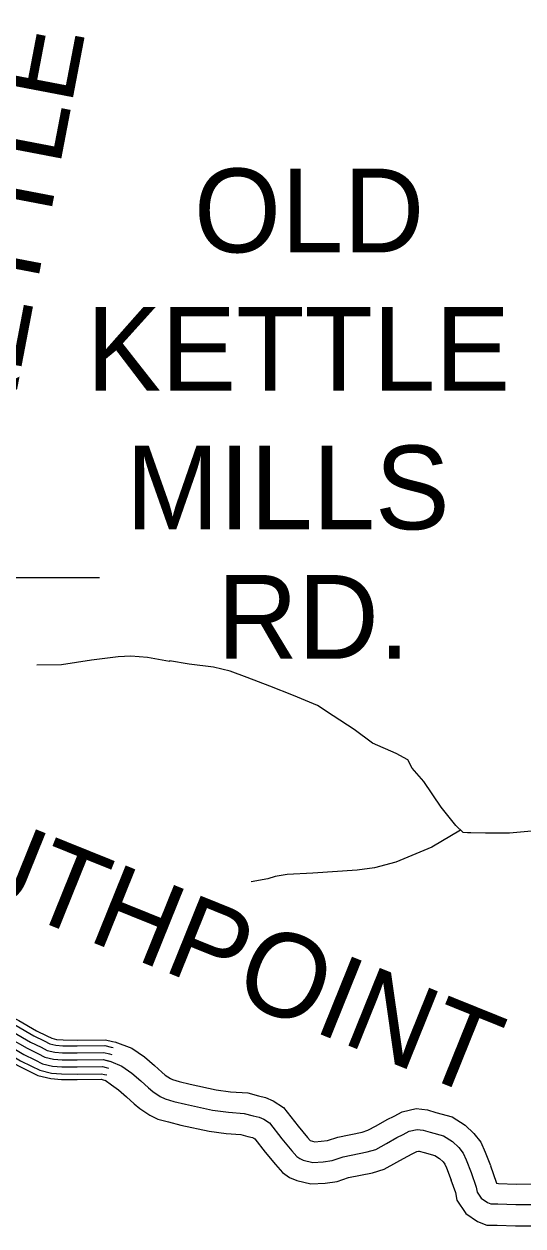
# Model space of a CAD drawing. Extents: x 1551132 to 1791609, y 378168 to 563823.
# Drawn here: x 1581739 to 1583941, y 484874 to 490182 of the extents above; entities that cross this region are included whole.
import ezdxf

# ---------------------------------------------------------------- set-up
doc = ezdxf.new("R2010")
doc.units = 0
for name, color, linetype in [('DESIGN - ROW - Right-of-Way and Easement Labels', 7, 'Continuous'), ('DESIGN - TRANSPORTATION - Text', 7, 'Continuous'), ('SURVEY - PROPERTY - Owners', 7, 'Continuous'), ('SURVEY - TRANSPORTATION - Roads', 7, 'Continuous')]:
    doc.layers.add(name, color=color, linetype=linetype)

msp = doc.modelspace()

# ---------------------------------------------------------------- linework, layer by layer
at = {"layer": 'DESIGN - ROW - Right-of-Way and Easement Labels'}
msp.add_line((1580861.686, 487737.855), (1582071.083, 487737.856), dxfattribs=at)
at = {"layer": 'DESIGN - TRANSPORTATION - Text'}
for points in [[(1583995.354, 486618.92), (1583881.323, 486608.736), (1583775.442, 486608.436), (1583711.535, 486609.461), (1583695.561, 486609.711), (1583677.619, 486612.003), (1583644.154, 486642.554), (1583579.53, 486723.622), (1583503.432, 486836.884), (1583452.442, 486895.727), (1583433.05, 486932.053), (1583381.568, 486960.887), (1583276.429, 487006.596), (1583195.481, 487065.914), (1583102.575, 487127.433), (1583033.385, 487172.559), (1582928.212, 487216.26), (1582823.007, 487257.961), (1582723.726, 487295.57), (1582648.286, 487324.787), (1582574.646, 487341.971), (1582466.998, 487355.705), (1582381.317, 487369.08), (1582381.284, 487367.08), (1582283.678, 487384.655), (1582209.854, 487389.839), (1582153.864, 487386.73), (1582035.784, 487372.622), (1581903.62, 487352.729), (1581795.714, 487350.454)], [(1583665.97, 486622.637), (1583538.731, 486546.201), (1583379.868, 486480.716), (1583285.587, 486456.215), (1583209.505, 486445.432), (1583013.535, 486432.565), (1582899.571, 486426.389), (1582847.489, 486417.222), (1582815.373, 486407.73), (1582741.05, 486394.072)]]:
    msp.add_lwpolyline(points, dxfattribs=at)
at = {"layer": 'SURVEY - PROPERTY - Owners'}
for points in [[(1581674.974, 485703.845), (1581752.197, 485658.61), (1581799.805, 485635.843), (1581830.487, 485619.959), (1581869.353, 485610.742), (1581907.277, 485608.142), (1581973.209, 485607.117), (1582087.848, 485608.593), (1582120.997, 485600.801), (1582170.629, 485580.009), (1582214.111, 485549.308), (1582253.536, 485514.665), (1582287.335, 485484.331), (1582306.751, 485467.797), (1582339.933, 485445.33), (1582362.258, 485435.022), (1582399.99, 485424.313), (1582451.747, 485411.488), (1582571.245, 485385.604), (1582641.051, 485376.504), (1582710.916, 485371.412), (1582750.715, 485360.778), (1582776.59, 485354.37), (1582796.448, 485346.053), (1582822.164, 485329.644), (1582877.004, 485258.734), (1582920.145, 485206.016), (1582942.452, 485180.507), (1582955.569, 485171.44), (1582971.46, 485165.19), (1583013.259, 485154.523), (1583058.666, 485157.615), (1583099.165, 485162.898), (1583146.706, 485178.749), (1583253.795, 485200.799), (1583291.944, 485212.208), (1583338.31, 485237.5), (1583384.7, 485264.801), (1583412.891, 485278.368), (1583439.082, 485291.969), (1583474.215, 485300.277), (1583501.114, 485297.002), (1583530.955, 485288.527), (1583590.646, 485271.585), (1583630.22, 485246.942), (1583657.786, 485220.492), (1583677.385, 485196.175)], [(1582139.338, 485687.328), (1582214.837, 485659.836), (1582270.36, 485620.635), (1582313.767, 485582.492), (1582347.042, 485552.633), (1582361.75, 485540.108), (1582384.666, 485524.591), (1582393.841, 485520.349), (1582423.29, 485511.99), (1582472.264, 485499.857), (1582586.736, 485475.064), (1582650.218, 485466.789), (1582726.049, 485461.256), (1582773.323, 485448.63), (1582805.181, 485440.739), (1582838.672, 485426.713), (1582884.262, 485397.629), (1582947.994, 485315.219), (1582989.401, 485264.618), (1583001.093, 485251.242), (1583021.601, 485246.009), (1583049.708, 485247.925), (1583078.766, 485251.717), (1583123.132, 485266.509), (1583231.612, 485288.843), (1583256.853, 485296.394), (1583293.578, 485316.427), (1583341.96, 485344.895), (1583372.317, 485359.512), (1583407.267, 485377.654), (1583469.099, 485392.279), (1583519.097, 485386.196), (1583555.73, 485375.787), (1583627.728, 485355.354), (1583686.193, 485318.944), (1583724.767, 485281.935), (1583755.392, 485243.942), (1583774.866, 485200.375), (1583796.949, 485141.348)], [(1582097.431, 485517.557), (1582124.68, 485497.023), (1582155.638, 485475.164), (1582190.929, 485444.155), (1582225.269, 485413.338), (1582249.586, 485392.629), (1582293.434, 485362.945), (1582329.425, 485346.319), (1582375.774, 485333.169), (1582430.423, 485319.627), (1582555.145, 485292.61), (1582631.526, 485282.651), (1582695.183, 485278.018), (1582727.208, 485269.459), (1582746.865, 485264.584), (1582752.557, 485262.209), (1582757.615, 485258.976), (1582803.214, 485200.016), (1582848.155, 485145.106), (1582879.196, 485109.605), (1582910.92, 485087.68), (1582942.436, 485075.279), (1583004.584, 485059.421), (1583067.974, 485063.737), (1583120.373, 485070.571), (1583171.214, 485087.521), (1583276.853, 485109.272), (1583328.427, 485124.697), (1583384.809, 485155.457), (1583429.133, 485181.541), (1583455.074, 485194.024), (1583472.157, 485202.9), (1583479.531, 485204.641), (1583482.423, 485204.291), (1583505.206, 485197.816), (1583552.105, 485184.507), (1583572.038, 485172.091), (1583588.154, 485156.623), (1583596.295, 485146.523), (1583603.62, 485130.139), (1583623.678, 485076.521)], [(1583677.385, 485196.175), (1583690.901, 485165.94), (1583711.993, 485109.564), (1583734.959, 485045.162), (1583738.609, 485023.087), (1583756.183, 484996.794), (1583783.874, 484978.352), (1583799.757, 484972.094), (1583829.731, 484971.627), (1583909.613, 484968.377), (1583989.561, 484969.127)], [(1583797.432, 485140.031), (1583823.123, 485067.98), (1583824.04, 485062.438), (1583832.281, 485062.313), (1583911.03, 485059.104), (1583991.644, 485059.863)], [(1583623.178, 485077.888), (1583643.311, 485021.445), (1583648.902, 484987.611), (1583688.251, 484928.743), (1583739.967, 484894.3), (1583781.141, 484878.075), (1583827.081, 484877.366), (1583908.138, 484874.066), (1583987.394, 484874.808)]]:
    msp.add_lwpolyline(points, dxfattribs=at)
at = {"layer": 'SURVEY - TRANSPORTATION - Roads'}
for points in [[(1581662.058, 485778.513), (1581703.932, 485758.738), (1581781.288, 485713.42), (1581827.437, 485691.353), (1581852.212, 485678.528), (1581878.686, 485672.252), (1581909.877, 485670.111), (1581973.292, 485669.127), (1582094.639, 485670.686), (1582122.53, 485664.136)], [(1581673.033, 485801.764), (1581715.948, 485781.505), (1581793.355, 485736.162), (1581838.895, 485714.378), (1581861.228, 485702.82), (1581882.561, 485697.761), (1581910.96, 485695.811), (1581973.326, 485694.845), (1582097.456, 485696.445), (1582128.414, 485689.17)], [(1581635.584, 485722.445), (1581674.974, 485703.845), (1581752.197, 485658.61), (1581799.805, 485635.843), (1581830.487, 485619.959), (1581869.353, 485610.742), (1581907.277, 485608.142), (1581973.209, 485607.117), (1582087.848, 485608.593), (1582108.356, 485603.776)], [(1581648.817, 485750.479), (1581689.457, 485731.287), (1581766.747, 485686.019), (1581813.621, 485663.602), (1581841.354, 485649.243), (1581874.02, 485641.493), (1581908.577, 485639.127), (1581973.251, 485638.118), (1582091.239, 485639.643), (1582115.447, 485633.952)], [(1581609.109, 485666.377), (1581646.017, 485648.952), (1581723.106, 485603.8), (1581772.172, 485580.333), (1581808.763, 485561.391), (1581860.02, 485549.233), (1581904.677, 485546.174), (1581973.125, 485545.107), (1582081.056, 485546.499), (1582094.181, 485543.416)], [(1581622.351, 485694.411), (1581660.491, 485676.402), (1581737.648, 485631.201), (1581785.988, 485608.084), (1581819.621, 485590.675), (1581864.686, 485579.992), (1581905.977, 485577.158), (1581973.167, 485576.117), (1582084.456, 485577.542), (1582101.264, 485573.6)], [(1581674.974, 485703.845), (1581752.197, 485658.61), (1581799.805, 485635.843), (1581830.487, 485619.959), (1581869.353, 485610.742), (1581907.277, 485608.142), (1581973.209, 485607.117), (1582087.848, 485608.593), (1582118.355, 485601.426)], [(1582122.497, 485664.136), (1582132.513, 485661.786)], [(1582128.372, 485689.178), (1582138.388, 485686.828)], [(1581598.559, 485644.026), (1581634.467, 485627.068), (1581711.507, 485581.942), (1581761.155, 485558.199), (1581800.096, 485538.041), (1581856.295, 485524.715), (1581903.635, 485521.473), (1581973.092, 485520.39), (1582078.348, 485521.74), (1582088.531, 485519.357)], [(1582115.422, 485633.96), (1582125.439, 485631.61)], [(1582101.256, 485573.592), (1582111.272, 485571.242)], [(1582108.339, 485603.776), (1582118.355, 485601.426)], [(1582088.531, 485519.349), (1582098.548, 485516.998)], [(1582094.181, 485543.416), (1582104.197, 485541.066)]]:
    msp.add_lwpolyline(points, dxfattribs=at)

# ---------------------------------------------------------------- texts
at = {"layer": 'DESIGN - ROW - Right-of-Way and Easement Labels'}
for s, height, rotation, p in [('KETTLE', 370.009, 79.162675, (1581657.844, 488306.49)), ('OLD', 369.9913, 0.000039, (1582488.291, 489173.594)), ('KETTLE', 369.9913, 0.000039, (1582014.31, 488562.077)), ('MILLS', 369.9913, 0.000039, (1582187.697, 487950.562)), ('RD.', 369.9913, 0.000039, (1582590.487, 487378.93)), ('SOUTHPOINT', 369.9937, 338.037469, (1580736.405, 486652.077))]:
    msp.add_text(s, height=height, rotation=rotation, dxfattribs=at).set_placement(p)

doc.saveas('drawing.dxf')
